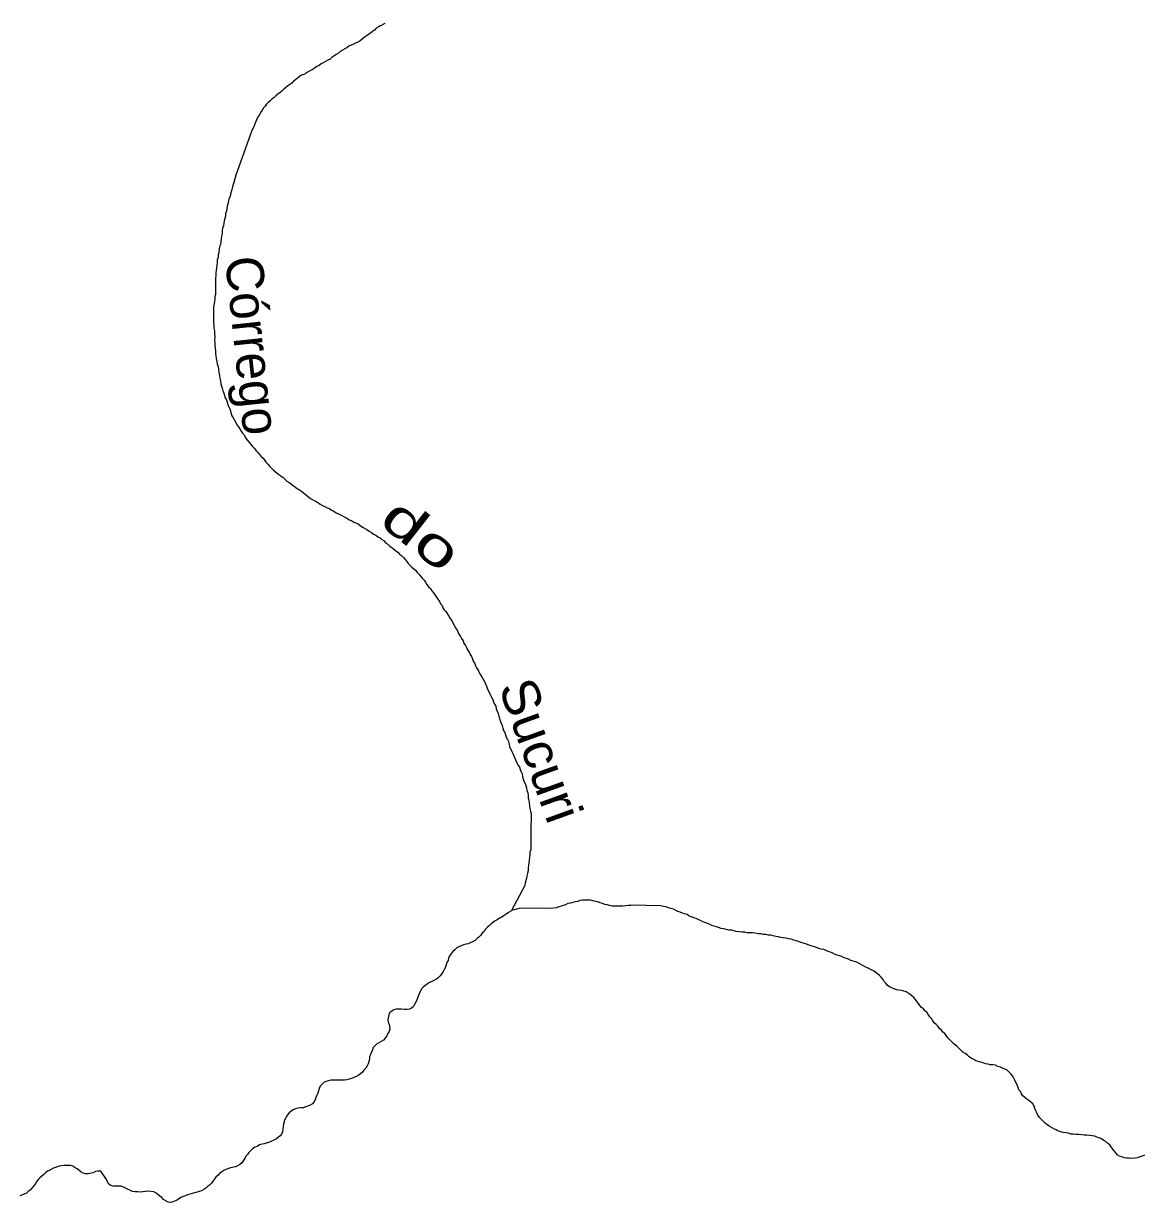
# Model space of a CAD drawing. Extents: x 785.9 to 812.4, y 7674.9 to 7703.1.
# Drawn here: x 796.241 to 798.65, y 7693.731 to 7696.269 of the extents above; entities that cross this region are included whole.
import ezdxf
from ezdxf.enums import TextEntityAlignment as Align

# ---------------------------------------------------------------- set-up
doc = ezdxf.new("R2010")
doc.units = 0
doc.header["$LTSCALE"] = 0.04
doc.layers.add('61', color=7, linetype='Continuous')
doc.layers.add('7', color=7, linetype='Continuous', lineweight=25)

msp = doc.modelspace()

# ---------------------------------------------------------------- linework, layer by layer
at = {"layer": '7'}
for points in [[(797.019, 7696.2689), (797.0186, 7696.2688), (797.0172, 7696.268), (797.0157, 7696.2673), (797.0143, 7696.2666), (797.0128, 7696.2659), (797.0114, 7696.2651), (797.0099, 7696.2644), (797.0085, 7696.2637), (797.0053, 7696.2621), (797.0004, 7696.2588), (796.9964, 7696.2548), (796.9923, 7696.2516), (796.9883, 7696.2483), (796.9834, 7696.2451), (796.9786, 7696.2418), (796.9745, 7696.2386), (796.9697, 7696.2354), (796.9656, 7696.2321), (796.9608, 7696.2289), (796.9559, 7696.2265), (796.951, 7696.2249), (796.9462, 7696.2224), (796.9413, 7696.22), (796.9373, 7696.2168), (796.9324, 7696.2143), (796.9276, 7696.2119), (796.9227, 7696.2087), (796.9187, 7696.2054), (796.9138, 7696.2022), (796.909, 7696.199), (796.9049, 7696.1957), (796.9009, 7696.1925), (796.896, 7696.1901), (796.8912, 7696.1876), (796.8863, 7696.1844), (796.8815, 7696.182), (796.8774, 7696.1787), (796.8726, 7696.1763), (796.8677, 7696.1731), (796.8637, 7696.1698), (796.8588, 7696.1682), (796.8539, 7696.165), (796.8491, 7696.1625), (796.8442, 7696.1593), (796.8394, 7696.1577), (796.8345, 7696.1545), (796.8305, 7696.1512), (796.8264, 7696.148), (796.8224, 7696.1447), (796.8183, 7696.1407), (796.8143, 7696.1375), (796.8094, 7696.1342), (796.8054, 7696.131), (796.8014, 7696.1278), (796.7973, 7696.1237), (796.7933, 7696.1205), (796.7884, 7696.1172), (796.7844, 7696.1132), (796.7803, 7696.11), (796.7763, 7696.1067), (796.7722, 7696.1027), (796.7682, 7696.0994), (796.7641, 7696.0954), (796.7609, 7696.0913), (796.7577, 7696.0873), (796.7544, 7696.0824), (796.7512, 7696.0776), (796.7488, 7696.0727), (796.7455, 7696.0679), (796.7431, 7696.063), (796.7407, 7696.0582), (796.739, 7696.0533), (796.7374, 7696.0485), (796.735, 7696.0436), (796.7326, 7696.0388), (796.7285, 7696.029), (796.6978, 7695.9425)], [(796.6978, 7695.9425), (796.6937, 7695.9271), (796.6921, 7695.9222), (796.6905, 7695.9174), (796.6897, 7695.9117), (796.6865, 7695.902), (796.6856, 7695.8963), (796.6832, 7695.8915), (796.6824, 7695.8858), (796.6808, 7695.881), (796.6792, 7695.8761), (796.6776, 7695.8648), (796.6759, 7695.8599), (796.6759, 7695.8543), (796.6727, 7695.8446), (796.6719, 7695.8389), (796.6711, 7695.8332), (796.6695, 7695.8284), (796.6687, 7695.8227), (796.6687, 7695.817), (796.667, 7695.8114), (796.6662, 7695.8057), (796.6654, 7695.7992), (796.6646, 7695.7936), (796.663, 7695.7887), (796.6622, 7695.7831), (796.6614, 7695.7758), (796.6598, 7695.7709), (796.6598, 7695.7653), (796.6581, 7695.7604), (796.6581, 7695.7547), (796.6573, 7695.7491), (796.6565, 7695.7434), (796.6557, 7695.7377), (796.6549, 7695.7321), (796.6549, 7695.7264), (796.6541, 7695.7208), (796.6541, 7695.686), (796.6525, 7695.6811), (796.6525, 7695.6754), (796.6517, 7695.6698), (796.65, 7695.6585), (796.65, 7695.6245), (796.6509, 7695.6188), (796.6509, 7695.6131), (796.6517, 7695.6075), (796.6517, 7695.6018), (796.6525, 7695.5937), (796.6517, 7695.5881), (796.6525, 7695.5824), (796.6525, 7695.5767), (796.6533, 7695.5703), (796.6541, 7695.5646), (796.6541, 7695.5589), (796.6549, 7695.5533), (796.6557, 7695.5476), (796.6573, 7695.5411), (796.6581, 7695.5355), (796.6598, 7695.5306), (796.6606, 7695.5241), (796.6614, 7695.5185), (796.663, 7695.5112), (796.6638, 7695.5055), (796.6646, 7695.4999), (796.6654, 7695.4934), (796.667, 7695.4885), (796.6687, 7695.4837), (796.6703, 7695.478), (796.6719, 7695.4732), (796.6751, 7695.4635), (796.6776, 7695.4586), (796.6808, 7695.4489), (796.6832, 7695.444), (796.6848, 7695.4392), (796.6865, 7695.4343), (796.6897, 7695.4246), (796.6921, 7695.4198), (796.6954, 7695.4149), (796.6978, 7695.41), (796.7002, 7695.4052), (796.7034, 7695.4011), (796.7067, 7695.3963), (796.7091, 7695.3914), (796.7123, 7695.3874), (796.7156, 7695.3833), (796.718, 7695.3785), (796.7212, 7695.3744), (796.7277, 7695.3664), (796.731, 7695.3623), (796.7342, 7695.3583), (796.7382, 7695.3542), (796.7415, 7695.3494), (796.7455, 7695.3453), (796.7488, 7695.3413), (796.7528, 7695.3372), (796.7569, 7695.3332), (796.7601, 7695.3283), (796.7633, 7695.3243), (796.7666, 7695.3202), (796.7706, 7695.3162), (796.7747, 7695.3121)], [(796.7747, 7695.3121), (796.7787, 7695.3081), (796.7827, 7695.3049), (796.7908, 7695.2984), (796.7949, 7695.2951), (796.7997, 7695.2919), (796.8038, 7695.2879), (796.8078, 7695.2838), (796.8127, 7695.2806), (796.8175, 7695.2773), (796.8224, 7695.2741), (796.8264, 7695.2709), (796.8305, 7695.2676), (796.8353, 7695.2652), (796.8394, 7695.262), (796.8434, 7695.2587), (796.8475, 7695.2555), (796.8515, 7695.2523), (796.8556, 7695.249), (796.8604, 7695.2458), (796.8653, 7695.2426), (796.8701, 7695.2409), (796.8798, 7695.2345), (796.8847, 7695.2312), (796.8895, 7695.2296), (796.8944, 7695.2264), (796.8993, 7695.2248), (796.9041, 7695.2215), (796.909, 7695.2191), (796.9138, 7695.2159), (796.9187, 7695.2134), (796.9381, 7695.2037), (796.9421, 7695.2005), (796.947, 7695.1989), (796.9519, 7695.1956), (796.9567, 7695.194), (796.9616, 7695.1916), (796.9656, 7695.1883), (796.9705, 7695.1851), (796.9753, 7695.1827), (796.9802, 7695.1794), (796.985, 7695.1762), (796.9899, 7695.173), (796.9947, 7695.1697), (796.9996, 7695.1673), (797.0036, 7695.1641), (797.0085, 7695.1616), (797.0125, 7695.1584), (797.0174, 7695.1552), (797.0206, 7695.1511), (797.0255, 7695.1479), (797.0295, 7695.1438), (797.0344, 7695.1406), (797.0384, 7695.1374), (797.0425, 7695.1341), (797.0465, 7695.1309), (797.0506, 7695.1268), (797.0546, 7695.1236), (797.0587, 7695.1196), (797.0627, 7695.1155), (797.0659, 7695.1107), (797.0692, 7695.1066), (797.0732, 7695.1026), (797.0773, 7695.0985), (797.0813, 7695.0953), (797.0854, 7695.0912), (797.0886, 7695.0872), (797.0926, 7695.0832), (797.0959, 7695.0791), (797.0991, 7695.0751), (797.1032, 7695.071), (797.1064, 7695.0662), (797.1096, 7695.0613), (797.1129, 7695.0565), (797.1169, 7695.0524), (797.1202, 7695.0476), (797.1234, 7695.0435), (797.1299, 7695.0338), (797.1331, 7695.0297), (797.1363, 7695.0249), (797.1388, 7695.02), (797.142, 7695.016), (797.1436, 7695.0111), (797.1469, 7695.0071), (797.1501, 7695.003), (797.1566, 7694.9933), (797.1598, 7694.9885), (797.163, 7694.9836), (797.1655, 7694.9788), (797.1679, 7694.9739), (797.1703, 7694.9691), (797.1736, 7694.9642), (797.1784, 7694.9545), (797.1817, 7694.9496), (797.1841, 7694.9448), (797.1873, 7694.9399), (797.1889, 7694.9351), (797.1922, 7694.9302), (797.1946, 7694.9254), (797.197, 7694.9205), (797.2003, 7694.9157)], [(797.2003, 7694.9157), (797.2027, 7694.9108), (797.2051, 7694.906), (797.2075, 7694.9011), (797.2092, 7694.8962), (797.2124, 7694.8914), (797.214, 7694.8865), (797.2164, 7694.8817), (797.2197, 7694.8768), (797.2221, 7694.872), (797.2245, 7694.8671), (797.2278, 7694.8623), (797.2302, 7694.8574), (797.2334, 7694.8525), (797.2359, 7694.8477), (797.2375, 7694.8428), (797.2391, 7694.838), (797.2415, 7694.8331), (797.244, 7694.8283), (797.2464, 7694.8234), (797.2488, 7694.8186), (797.2512, 7694.8137), (797.2529, 7694.8089), (797.2553, 7694.804), (797.2577, 7694.7991), (797.2585, 7694.7935), (797.2609, 7694.7886), (797.2626, 7694.7838), (797.2642, 7694.7781), (797.2658, 7694.7733), (797.2674, 7694.7676), (797.269, 7694.7627), (797.2715, 7694.7579), (797.2731, 7694.7522), (797.2747, 7694.7474), (797.2771, 7694.7425), (797.2787, 7694.7376), (797.2804, 7694.7328), (797.2828, 7694.7279), (797.2852, 7694.7231), (797.2868, 7694.7174), (797.2876, 7694.7118), (797.2901, 7694.7069), (797.2925, 7694.702), (797.2941, 7694.6972), (797.2965, 7694.6923), (797.299, 7694.6875), (797.3006, 7694.6826), (797.303, 7694.6778), (797.3054, 7694.6729), (797.3087, 7694.6681), (797.3103, 7694.6632), (797.3127, 7694.6584), (797.3143, 7694.6535), (797.3152, 7694.6478), (797.3168, 7694.643), (797.3184, 7694.6381), (797.3208, 7694.6333), (797.3241, 7694.6236), (797.3249, 7694.6179), (797.3265, 7694.613), (797.3273, 7694.6074), (797.3273, 7694.6017), (797.3289, 7694.5969), (797.3297, 7694.5912), (797.3305, 7694.5847), (797.3313, 7694.5791), (797.3322, 7694.5734), (797.3338, 7694.5685), (797.3338, 7694.5515), (797.333, 7694.5459), (797.333, 7694.4901), (797.3313, 7694.4852), (797.3313, 7694.4795), (797.3297, 7694.4682), (797.3289, 7694.4625), (797.3281, 7694.4569), (797.3273, 7694.4512), (797.3273, 7694.4447), (797.3257, 7694.4399), (797.3249, 7694.4342), (797.3241, 7694.4286), (797.3208, 7694.4188), (797.32, 7694.4132)], [(797.32, 7694.4132), (797.2917, 7694.3593), (797.2917, 7694.3593)], [(797.9641, 7694.2756), (797.9584, 7694.2764), (797.9536, 7694.2781), (797.9487, 7694.2797), (797.9439, 7694.2813), (797.939, 7694.2829), (797.9342, 7694.2845), (797.9293, 7694.2861), (797.9244, 7694.2878), (797.9196, 7694.2894), (797.9147, 7694.291), (797.9099, 7694.2926), (797.905, 7694.2942), (797.8994, 7694.2959), (797.8937, 7694.2975), (797.888, 7694.2983), (797.8832, 7694.2999), (797.8775, 7694.3007), (797.8718, 7694.3015), (797.8662, 7694.3031), (797.8605, 7694.3039), (797.8549, 7694.3048), (797.85, 7694.3064), (797.8443, 7694.3064), (797.8395, 7694.308), (797.8338, 7694.308), (797.8282, 7694.3096), (797.8225, 7694.3096), (797.816, 7694.3104), (797.8104, 7694.3112), (797.8047, 7694.3112), (797.799, 7694.3112), (797.7942, 7694.3128), (797.7885, 7694.3128), (797.7828, 7694.3137), (797.7756, 7694.3145), (797.7707, 7694.3161), (797.765, 7694.3169), (797.7594, 7694.3169), (797.7537, 7694.3185), (797.7489, 7694.3201), (797.7432, 7694.3209), (797.7375, 7694.3226), (797.7327, 7694.3242), (797.7278, 7694.3258), (797.723, 7694.3274), (797.7181, 7694.3298), (797.7133, 7694.3315), (797.7084, 7694.3339), (797.7035, 7694.3355), (797.6987, 7694.3379), (797.6938, 7694.3404), (797.689, 7694.342), (797.6841, 7694.3436), (797.6793, 7694.346), (797.6744, 7694.3476), (797.6696, 7694.3509), (797.6647, 7694.3525), (797.6599, 7694.3541), (797.655, 7694.3557), (797.6501, 7694.3574), (797.6453, 7694.3598), (797.6404, 7694.3622), (797.6348, 7694.3638), (797.6291, 7694.3654), (797.6243, 7694.3671), (797.6186, 7694.3679), (797.6129, 7694.3695), (797.5482, 7694.3711), (797.5482, 7694.3703), (797.5425, 7694.3703), (797.5369, 7694.3695), (797.5312, 7694.3687), (797.5255, 7694.3687), (797.5199, 7694.3687), (797.5142, 7694.3687), (797.5085, 7694.3687), (797.5029, 7694.3703), (797.498, 7694.3719), (797.4924, 7694.3727), (797.4875, 7694.3743), (797.4827, 7694.376), (797.4778, 7694.3784), (797.4721, 7694.3792), (797.4665, 7694.38), (797.4616, 7694.3816), (797.4559, 7694.3816), (797.4446, 7694.3816), (797.439, 7694.3808), (797.4341, 7694.3792), (797.4284, 7694.3784), (797.4236, 7694.3768), (797.4187, 7694.3752), (797.4131, 7694.3743), (797.4082, 7694.3719), (797.4034, 7694.3703), (797.3985, 7694.3687), (797.3936, 7694.3671), (797.3888, 7694.3654), (797.375, 7694.3638), (797.3109, 7694.3644)], [(797.2917, 7694.3593), (797.2901, 7694.3582), (797.2852, 7694.3549), (797.2804, 7694.3517), (797.2755, 7694.3485), (797.2707, 7694.3452), (797.2658, 7694.3428), (797.2609, 7694.3396), (797.2561, 7694.3371)], [(797.3109, 7694.3644), (797.2917, 7694.3593), (797.2917, 7694.3593)], [(797.2561, 7694.3371), (797.248, 7694.3306), (797.244, 7694.3274), (797.2399, 7694.3234), (797.2359, 7694.3193), (797.2326, 7694.3145), (797.2286, 7694.3104), (797.2253, 7694.3064), (797.2213, 7694.3023), (797.2173, 7694.2991), (797.2132, 7694.295), (797.1986, 7694.2878), (797.193, 7694.287), (797.1881, 7694.2853), (797.1833, 7694.2837), (797.1784, 7694.2813), (797.1736, 7694.2789), (797.1695, 7694.2748), (797.1655, 7694.2716), (797.1622, 7694.2675), (797.159, 7694.2627), (797.1558, 7694.2578), (797.1549, 7694.2522), (797.1525, 7694.2473), (797.1509, 7694.2425), (797.1493, 7694.2376), (797.1469, 7694.2327), (797.1444, 7694.2279), (797.1412, 7694.2238), (797.138, 7694.219), (797.1339, 7694.2149), (797.1299, 7694.2117), (797.1202, 7694.2069), (797.1153, 7694.2044), (797.1104, 7694.202), (797.1024, 7694.1955), (797.0983, 7694.1915), (797.0959, 7694.1866), (797.0935, 7694.1818), (797.091, 7694.1769), (797.0878, 7694.1672), (797.0854, 7694.1623), (797.0829, 7694.1575), (797.0805, 7694.1526), (797.0765, 7694.1494), (797.0716, 7694.147), (797.0659, 7694.1462), (797.0603, 7694.1462), (797.0546, 7694.147), (797.0433, 7694.147), (797.0384, 7694.1454), (797.0336, 7694.1429), (797.0295, 7694.1397), (797.0271, 7694.1348), (797.0255, 7694.1251), (797.0263, 7694.1195), (797.0279, 7694.1146), (797.0295, 7694.1041), (797.0279, 7694.0992), (797.0255, 7694.0944), (797.0231, 7694.0895), (797.0198, 7694.0847), (797.0158, 7694.0806), (797.0109, 7694.0774), (797.0061, 7694.075), (797.0012, 7694.0717), (796.9972, 7694.0685), (796.9939, 7694.0644), (796.9923, 7694.0596), (796.9899, 7694.0547), (796.9883, 7694.0499), (796.9858, 7694.045), (796.9858, 7694.0394), (796.9842, 7694.0345), (796.9826, 7694.0296), (796.981, 7694.0248), (796.9777, 7694.0199), (796.9737, 7694.0159), (796.9705, 7694.0118), (796.9664, 7694.0078), (796.9616, 7694.0046), (796.9567, 7694.0013), (796.9519, 7693.9997), (796.947, 7693.9981), (796.9373, 7693.9949), (796.9316, 7693.994), (796.9025, 7693.994), (796.8968, 7693.9932), (796.892, 7693.9916), (796.8871, 7693.9892), (796.8831, 7693.9851), (796.8798, 7693.9811), (796.8774, 7693.9762), (796.8758, 7693.9714), (796.8742, 7693.9665), (796.8726, 7693.9617), (796.8701, 7693.9568), (796.8685, 7693.952), (796.8661, 7693.9471), (796.8628, 7693.9431), (796.858, 7693.9406)], [(798.3873, 7693.9698), (798.384, 7693.9738), (798.3824, 7693.9787), (798.3808, 7693.9843), (798.3776, 7693.9892), (798.3751, 7693.994), (798.3735, 7693.9989), (798.3703, 7694.0038), (798.367, 7694.0078), (798.363, 7694.0118), (798.359, 7694.0159), (798.3541, 7694.0183), (798.3492, 7694.0199), (798.3444, 7694.0224), (798.3387, 7694.024), (798.3339, 7694.0264), (798.3282, 7694.0272), (798.3225, 7694.0272), (798.3177, 7694.0288), (798.312, 7694.0296), (798.3072, 7694.0313), (798.3015, 7694.0329), (798.2966, 7694.0345), (798.2918, 7694.0361), (798.2869, 7694.0385), (798.2821, 7694.041), (798.2772, 7694.0442), (798.2732, 7694.0483), (798.2683, 7694.0515), (798.2635, 7694.0547), (798.2594, 7694.0588), (798.2554, 7694.0628), (798.2513, 7694.0669), (798.2473, 7694.0701), (798.2432, 7694.0733), (798.2392, 7694.0774), (798.2352, 7694.0814), (798.2311, 7694.0855), (798.2279, 7694.0903), (798.2246, 7694.0944), (798.2206, 7694.0976), (798.2174, 7694.1017), (798.2133, 7694.1057), (798.2101, 7694.1098), (798.206, 7694.1138), (798.202, 7694.1178), (798.1987, 7694.1219), (798.1963, 7694.1267), (798.1923, 7694.1308), (798.189, 7694.1356), (798.1858, 7694.1405), (798.1818, 7694.1437), (798.1785, 7694.1478), (798.1745, 7694.151), (798.1712, 7694.1551), (798.168, 7694.1591), (798.1648, 7694.1632), (798.1615, 7694.168), (798.1583, 7694.1721), (798.1542, 7694.1753), (798.1502, 7694.1785), (798.1461, 7694.1818), (798.1413, 7694.1842), (798.1364, 7694.1858), (798.1316, 7694.1874), (798.1259, 7694.1882), (798.1203, 7694.189), (798.1154, 7694.1907), (798.1105, 7694.1931), (798.1057, 7694.1955), (798.1008, 7694.1988), (798.0976, 7694.2028), (798.0944, 7694.2069), (798.0911, 7694.2117), (798.0879, 7694.2158), (798.0838, 7694.2198), (798.0798, 7694.223), (798.0758, 7694.2263), (798.0709, 7694.2295), (798.066, 7694.2319), (798.0612, 7694.2344), (798.0563, 7694.2368), (798.0515, 7694.2392), (798.0466, 7694.2416), (798.0418, 7694.2449), (798.0369, 7694.2473), (798.0321, 7694.2489), (798.0272, 7694.2505), (798.0224, 7694.2522), (798.0175, 7694.2546), (798.0126, 7694.2562), (798.0078, 7694.2578), (798.0029, 7694.2603), (797.9981, 7694.2619), (797.9932, 7694.2635), (797.9884, 7694.2651), (797.9835, 7694.2675), (797.9787, 7694.27), (797.9738, 7694.2716), (797.9689, 7694.2732), (797.9641, 7694.2756)], [(798.6543, 7693.833), (798.6494, 7693.8306), (798.6446, 7693.829), (798.6397, 7693.8274), (798.6341, 7693.8266), (798.6276, 7693.8257), (798.6219, 7693.8266), (798.6163, 7693.8266), (798.6106, 7693.8274), (798.6057, 7693.829), (798.6009, 7693.8306), (798.596, 7693.8338), (798.5928, 7693.8379), (798.5896, 7693.8419), (798.5863, 7693.846), (798.5831, 7693.8508), (798.5799, 7693.8549), (798.5758, 7693.8581), (798.5718, 7693.8613), (798.5669, 7693.8646), (798.562, 7693.8678), (798.5572, 7693.8702), (798.5523, 7693.8719), (798.5475, 7693.8735), (798.5418, 7693.8743), (798.5362, 7693.8751), (798.5305, 7693.8759), (798.5248, 7693.8759), (798.5192, 7693.8767), (798.5135, 7693.8775), (798.507, 7693.8775), (798.5014, 7693.8783), (798.4957, 7693.8783), (798.4908, 7693.88), (798.4852, 7693.8808), (798.4795, 7693.8816), (798.4747, 7693.8832), (798.469, 7693.8848), (798.4641, 7693.8872), (798.4593, 7693.8897), (798.4544, 7693.8921), (798.4496, 7693.8953), (798.4447, 7693.8986), (798.4407, 7693.9018), (798.4366, 7693.9058), (798.4326, 7693.9099), (798.4285, 7693.9139), (798.4253, 7693.9188), (798.4229, 7693.9237), (798.4204, 7693.9285), (798.4188, 7693.9334), (798.4172, 7693.9382), (798.414, 7693.9431), (798.4099, 7693.9471), (798.4059, 7693.9504), (798.401, 7693.9536), (798.397, 7693.9568), (798.3929, 7693.9609), (798.3897, 7693.9649), (798.3873, 7693.9698)], [(796.858, 7693.9406), (796.8531, 7693.9382), (796.8483, 7693.9366), (796.8434, 7693.935), (796.8378, 7693.935), (796.8321, 7693.9342), (796.8264, 7693.9326), (796.8216, 7693.9301), (796.8167, 7693.9269), (796.8127, 7693.9237), (796.8094, 7693.9196), (796.8062, 7693.9147), (796.8038, 7693.9099), (796.8005, 7693.9002), (796.7997, 7693.8945), (796.7989, 7693.8889), (796.7981, 7693.8832), (796.7965, 7693.8783), (796.7933, 7693.8743), (796.7892, 7693.8711), (796.7852, 7693.8678), (796.7706, 7693.8605), (796.7593, 7693.8573), (796.7536, 7693.8565), (796.7488, 7693.8549), (796.7439, 7693.8516), (796.739, 7693.85), (796.7342, 7693.8468), (796.7261, 7693.8387), (796.7229, 7693.8346), (796.7196, 7693.8306), (796.7172, 7693.8257), (796.714, 7693.8209), (796.7107, 7693.816), (796.7067, 7693.8128), (796.7018, 7693.8096), (796.697, 7693.8079), (796.6865, 7693.8055), (796.6767, 7693.8023), (796.6719, 7693.7999), (796.6678, 7693.7966), (796.663, 7693.7934), (796.6589, 7693.7893), (796.6549, 7693.7853), (796.6484, 7693.7772), (796.6452, 7693.7723), (796.6411, 7693.7683), (796.6371, 7693.7651), (796.6331, 7693.7618), (796.629, 7693.7586), (796.6242, 7693.7562), (796.6193, 7693.7545), (796.6144, 7693.7529), (796.6088, 7693.7521), (796.6039, 7693.7505), (796.5942, 7693.7473), (796.5894, 7693.7456), (796.5845, 7693.744), (796.5796, 7693.7416), (796.5748, 7693.7384), (796.5699, 7693.7351), (796.5578, 7693.7311), (796.5521, 7693.7319), (796.5473, 7693.7343), (796.5424, 7693.7375), (796.5384, 7693.7416), (796.5343, 7693.7448), (796.5303, 7693.7481), (796.5262, 7693.7513), (796.5214, 7693.7537), (796.5093, 7693.7553), (796.5036, 7693.7545), (796.4979, 7693.7537), (796.4923, 7693.7529), (796.4866, 7693.7537), (796.4809, 7693.7537), (796.4753, 7693.7545), (796.4607, 7693.7618), (796.4558, 7693.7642), (796.451, 7693.7659), (796.434, 7693.7659), (796.4291, 7693.7675), (796.4243, 7693.7707), (796.4219, 7693.7756), (796.4194, 7693.7804), (796.4073, 7693.7982), (796.4016, 7693.7982), (796.396, 7693.7974), (796.3911, 7693.795), (796.3798, 7693.7926), (796.3741, 7693.7926), (796.3693, 7693.7942), (796.3644, 7693.7966), (796.3563, 7693.8031), (796.3515, 7693.8063), (796.3466, 7693.8088), (796.3418, 7693.8104), (796.328, 7693.8104), (796.3223, 7693.8096), (796.3167, 7693.8088), (796.3118, 7693.8071)], [(796.3118, 7693.8071), (796.307, 7693.8055), (796.3021, 7693.8031), (796.2973, 7693.8007), (796.2924, 7693.7982), (796.2884, 7693.795), (796.2843, 7693.791), (796.2803, 7693.7877), (796.2762, 7693.7837), (796.2722, 7693.7804), (796.2689, 7693.7756), (796.2657, 7693.7707), (796.2625, 7693.7659), (796.2584, 7693.7618), (796.2552, 7693.7578), (796.2511, 7693.7545), (796.2471, 7693.7513), (796.2422, 7693.7489), (796.2325, 7693.7456)]]:
    msp.add_lwpolyline(points, dxfattribs=at)

# ---------------------------------------------------------------- texts
at = {"layer": '61'}
msp.add_text('Córrego', height=0.08, rotation=276.006, dxfattribs=at).set_placement((796.6948, 7695.572), align=Align.CENTER)
for s, rotation, width, p in [('do', 321.896, 1.5, (797.0732, 7695.1379)), ('Sucuri', 289.845, 1.05, (797.3172, 7694.691))]:
    msp.add_text(s, height=0.08, rotation=rotation, dxfattribs=dict(at, width=width)).set_placement(p, align=Align.CENTER)

doc.saveas('drawing.dxf')
